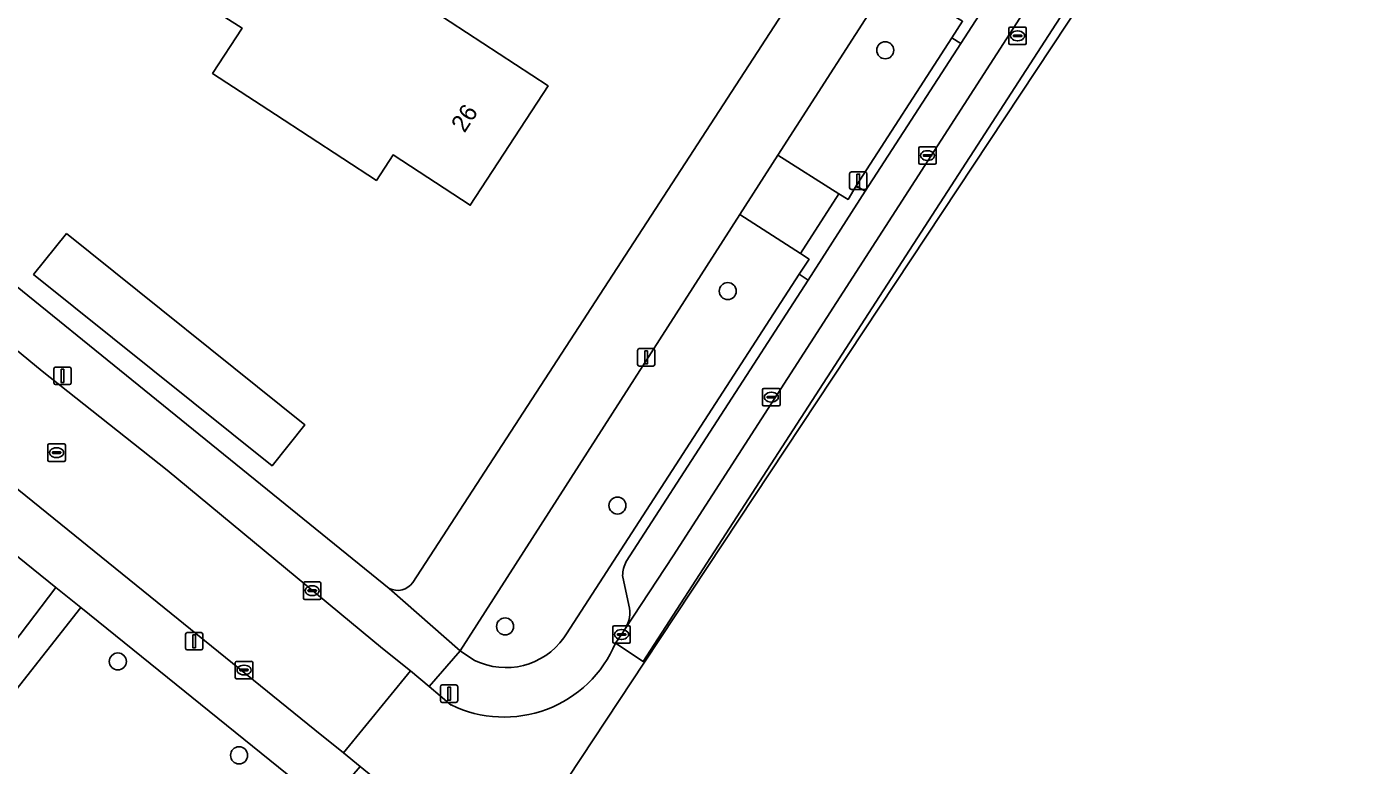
# Model space of a CAD drawing. Extents: x 161139 to 161601, y 381708 to 382245.
# Drawn here: x 161408.5 to 161485.3, y 381886.9 to 381929.2 of the extents above; entities that cross this region are included whole.
import ezdxf

# ---------------------------------------------------------------- set-up
doc = ezdxf.new("R2010")
doc.units = 0
for name, color, linetype in [('IMGEO_Boom', 7, 'Continuous'), ('IMGEO_Erf', 7, 'Continuous'), ('IMGEO_Groenvoorziening', 7, 'Continuous'), ('IMGEO_Kolk', 7, 'Continuous'), ('IMGEO_Lichtmast', 7, 'Continuous'), ('IMGEO_Pand', 7, 'Continuous'), ('IMGEO_Pand_nummerreeks', 7, 'Continuous'), ('IMGEO_Parkeervlak_open', 7, 'Continuous'), ('IMGEO_Rijbaan_lokaal_gesloten', 7, 'Continuous'), ('IMGEO_Rijbaan_lokaal_open', 7, 'Continuous'), ('IMGEO_Rioolput', 7, 'Continuous'), ('IMGEO_Voetpad_open', 7, 'Continuous')]:
    doc.layers.add(name, color=color, linetype=linetype)

msp = doc.modelspace()

# ---------------------------------------------------------------- linework, layer by layer
at = {"layer": 'IMGEO_Boom'}
for centre in [(161457.757, 381927.835), (161448.728, 381914.031), (161442.404, 381901.737), (161435.96, 381894.811), (161413.761, 381892.803), (161420.709, 381887.423)]:
    msp.add_circle(centre, 0.489, dxfattribs=at)
at = {"layer": 'IMGEO_Erf'}
for points in [[(161301.893, 382073.339), (161290.838, 382055.877), (161287.538, 382048.363), (161285.187, 382041.077), (161283.628, 382034.817), (161278.294, 382002.287), (161281.877, 382000), (161299.823, 381988.353), (161310.674, 381981.109), (161322.611, 381973.432), (161322.712, 381973.551), (161378.924, 381936.994), (161385.641, 381932.206), (161392.817, 381926.552), (161429.313, 381896.994)], [(161430.666, 381897.334), (161474.804, 381965.241), (161421.048, 382000)]]:
    msp.add_lwpolyline(points, dxfattribs=at)
for points in [[(161419.303, 381942.671), (161421.878, 381940.989), (161432.947, 381933.757), (161430.94, 381930.685), (161438.43, 381925.79), (161433.961, 381918.951), (161429.542, 381921.839), (161428.584, 381920.374), (161422.791, 381924.16), (161419.192, 381926.512), (161420.883, 381929.103), (161416.127, 381932.149), (161417.632, 381934.492), (161415.057, 381936.174)], [(161410.809, 381917.337), (161424.483, 381906.363), (161422.601, 381904.018), (161408.927, 381914.992)]]:
    msp.add_lwpolyline(points, close=True, dxfattribs=at)
msp.add_arc((161429.799, 381897.922), 1.048, 242.36645, 325.84549, dxfattribs=at)
at = {"layer": 'IMGEO_Groenvoorziening'}
msp.add_lwpolyline([(161455.625, 381919.283), (161456.096, 381920.062), (161461.576, 381928.548), (161462.19, 381929.494), (161461.612, 381929.854), (161458.183, 381932.073), (161451.6, 381921.815), (161455.089, 381919.607)], close=True, dxfattribs=at)
for points in [[(161452.819, 381915.007), (161453.392, 381915.857), (161452.891, 381916.189), (161449.423, 381918.424), (161433.377, 381893.414), (161434.212, 381892.863)], [(161410.212, 381897.05), (161384.887, 381917.504), (161384.753, 381917.612)], [(161439.331, 381894.161), (161439.478, 381894.385), (161452.819, 381915.007)], [(161396.293, 381878.738), (161410.212, 381897.05)], [(161425.633, 381884.432), (161423.964, 381885.944), (161411.648, 381895.891), (161396.286, 381876.416), (161398.229, 381877.051), (161404.489, 381875.181), (161404.584, 381875.499), (161407.805, 381886.188), (161423.433, 381881.545), (161420.059, 381870.284), (161418.513, 381865.051), (161414.917, 381852.938), (161413.344, 381847.686), (161410.014, 381836.444), (161394.402, 381841.083), (161397.689, 381852.301)]]:
    msp.add_lwpolyline(points, dxfattribs=at)
msp.add_arc((161436.005, 381896.536), 4.087, 243.97976, 324.47691, dxfattribs=at)
at = {"layer": 'IMGEO_Kolk'}
for p, q in [((161459.676, 381921.374), (161459.676, 381922.226)), ((161459.751, 381922.3), (161460.603, 381922.3)), ((161459.935, 381921.794), (161459.935, 381921.806)), ((161460.373, 381921.757), (161459.975, 381921.757)), ((161459.978, 381921.843), (161460.376, 381921.843)), ((161460.164, 381922.08), (161460.189, 381922.08)), ((161460.419, 381921.806), (161460.419, 381921.794)), ((161460.677, 381922.226), (161460.677, 381921.374)), ((161460.603, 381921.3), (161459.751, 381921.3)), ((161460.187, 381921.52), (161460.162, 381921.52)), ((161450.725, 381907.526), (161450.725, 381908.378)), ((161450.8, 381908.452), (161451.652, 381908.452)), ((161450.984, 381907.946), (161450.984, 381907.958)), ((161451.422, 381907.909), (161451.024, 381907.909)), ((161451.027, 381907.995), (161451.425, 381907.995)), ((161451.213, 381908.232), (161451.238, 381908.232)), ((161451.468, 381907.958), (161451.468, 381907.946)), ((161451.726, 381908.378), (161451.726, 381907.526)), ((161451.652, 381907.452), (161450.8, 381907.452)), ((161451.236, 381907.672), (161451.211, 381907.672)), ((161424.402, 381896.433), (161424.402, 381897.285)), ((161424.477, 381897.359), (161425.329, 381897.359)), ((161425.403, 381897.285), (161425.403, 381896.433)), ((161424.661, 381896.853), (161424.661, 381896.865)), ((161425.099, 381896.816), (161424.701, 381896.816)), ((161424.704, 381896.902), (161425.102, 381896.902)), ((161424.913, 381896.579), (161424.888, 381896.579)), ((161424.89, 381897.139), (161424.915, 381897.139)), ((161425.145, 381896.865), (161425.145, 381896.853)), ((161425.329, 381896.359), (161424.477, 381896.359)), ((161442.215, 381894.849), (161443.067, 381894.849)), ((161442.14, 381893.923), (161442.14, 381894.775)), ((161442.399, 381894.343), (161442.399, 381894.355)), ((161442.837, 381894.306), (161442.439, 381894.306)), ((161442.442, 381894.392), (161442.84, 381894.392)), ((161442.628, 381894.629), (161442.653, 381894.629)), ((161442.883, 381894.355), (161442.883, 381894.343)), ((161443.141, 381894.775), (161443.141, 381893.923)), ((161443.067, 381893.849), (161442.215, 381893.849)), ((161442.651, 381894.069), (161442.626, 381894.069)), ((161420.495, 381891.884), (161420.495, 381892.736)), ((161420.57, 381892.81), (161421.422, 381892.81)), ((161420.983, 381892.59), (161421.008, 381892.59)), ((161421.496, 381892.736), (161421.496, 381891.884)), ((161421.422, 381891.81), (161420.57, 381891.81)), ((161420.754, 381892.304), (161420.754, 381892.316)), ((161421.192, 381892.267), (161420.794, 381892.267)), ((161420.797, 381892.353), (161421.195, 381892.353)), ((161421.006, 381892.03), (161420.981, 381892.03)), ((161421.238, 381892.316), (161421.238, 381892.304))]:
    msp.add_line(p, q, dxfattribs=at)
for points in [[(161459.676, 381921.374), (161459.676, 381922.226)], [(161459.751, 381922.3), (161460.603, 381922.3)], [(161460.677, 381922.226), (161460.677, 381921.374)], [(161460.603, 381921.3), (161459.751, 381921.3)], [(161450.725, 381907.526), (161450.725, 381908.378)], [(161450.8, 381908.452), (161451.652, 381908.452)], [(161451.726, 381908.378), (161451.726, 381907.526)], [(161451.652, 381907.452), (161450.8, 381907.452)], [(161424.402, 381896.433), (161424.402, 381897.285)], [(161424.477, 381897.359), (161425.329, 381897.359)], [(161425.403, 381897.285), (161425.403, 381896.433)], [(161425.329, 381896.359), (161424.477, 381896.359)], [(161442.215, 381894.849), (161443.067, 381894.849)], [(161442.14, 381893.923), (161442.14, 381894.775)], [(161443.141, 381894.775), (161443.141, 381893.923)], [(161443.067, 381893.849), (161442.215, 381893.849)], [(161420.495, 381891.884), (161420.495, 381892.736)], [(161420.57, 381892.81), (161421.422, 381892.81)], [(161421.496, 381892.736), (161421.496, 381891.884)], [(161421.422, 381891.81), (161420.57, 381891.81)]]:
    msp.add_lwpolyline(points, dxfattribs=at)
for centre, radius, start, end in [((161459.753, 381922.224), 0.0765, 91.55205, 178.44795), ((161459.753, 381922.224), 0.0765, 91.55205, 178.44795), ((161459.975, 381921.803), 0.0403, 85.87752, 175.75265), ((161459.972, 381921.793), 0.0366, 178.93798, 274.71019), ((161460.376, 381921.8), 0.043, 264.86636, 352.45326), ((161460.38, 381921.805), 0.0386, 1.73085, 96.63898), ((161460.601, 381922.224), 0.0765, 1.55205, 88.44795), ((161460.601, 381922.224), 0.0765, 1.55205, 88.44795), ((161459.753, 381921.376), 0.0765, 181.55205, 268.44795), ((161459.753, 381921.376), 0.0765, 181.55205, 268.44795), ((161460.601, 381921.376), 0.0765, 271.55205, 358.44795), ((161460.601, 381921.376), 0.0765, 271.55205, 358.44795), ((161450.802, 381908.376), 0.0765, 91.55205, 178.44795), ((161450.802, 381908.376), 0.0765, 91.55205, 178.44795), ((161451.024, 381907.955), 0.0403, 85.87752, 175.75265), ((161451.021, 381907.945), 0.0366, 178.93798, 274.71019), ((161451.425, 381907.952), 0.043, 264.86636, 352.45326), ((161451.429, 381907.957), 0.0386, 1.73085, 96.63898), ((161451.65, 381908.376), 0.0765, 1.55205, 88.44795), ((161451.65, 381908.376), 0.0765, 1.55205, 88.44795), ((161450.802, 381907.528), 0.0765, 181.55205, 268.44795), ((161450.802, 381907.528), 0.0765, 181.55205, 268.44795), ((161451.65, 381907.528), 0.0765, 271.55205, 358.44795), ((161451.65, 381907.528), 0.0765, 271.55205, 358.44795), ((161424.479, 381897.283), 0.0765, 91.55205, 178.44795), ((161424.479, 381897.283), 0.0765, 91.55205, 178.44795), ((161425.327, 381897.283), 0.0765, 1.55205, 88.44795), ((161425.327, 381897.283), 0.0765, 1.55205, 88.44795), ((161424.479, 381896.435), 0.0765, 181.55205, 268.44795), ((161424.479, 381896.435), 0.0765, 181.55205, 268.44795), ((161424.701, 381896.862), 0.0403, 85.87752, 175.75265), ((161424.698, 381896.852), 0.0366, 178.93798, 274.71019), ((161425.102, 381896.859), 0.043, 264.86636, 352.45326), ((161425.106, 381896.864), 0.0386, 1.73085, 96.63898), ((161425.327, 381896.435), 0.0765, 271.55205, 358.44795), ((161425.327, 381896.435), 0.0765, 271.55205, 358.44795), ((161442.217, 381894.773), 0.0765, 91.55205, 178.44795), ((161442.217, 381894.773), 0.0765, 91.55205, 178.44795), ((161443.065, 381894.773), 0.0765, 1.55205, 88.44795), ((161443.065, 381894.773), 0.0765, 1.55205, 88.44795), ((161442.439, 381894.352), 0.0403, 85.87752, 175.75265), ((161442.436, 381894.342), 0.0366, 178.93798, 274.71019), ((161442.84, 381894.349), 0.043, 264.86636, 352.45326), ((161442.844, 381894.354), 0.0386, 1.73085, 96.63898), ((161442.217, 381893.925), 0.0765, 181.55205, 268.44795), ((161442.217, 381893.925), 0.0765, 181.55205, 268.44795), ((161443.065, 381893.925), 0.0765, 271.55205, 358.44795), ((161443.065, 381893.925), 0.0765, 271.55205, 358.44795), ((161420.572, 381892.734), 0.0765, 91.55205, 178.44795), ((161420.572, 381892.734), 0.0765, 91.55205, 178.44795), ((161421.42, 381892.734), 0.0765, 1.55205, 88.44795), ((161421.42, 381892.734), 0.0765, 1.55205, 88.44795), ((161420.572, 381891.886), 0.0765, 181.55205, 268.44795), ((161420.572, 381891.886), 0.0765, 181.55205, 268.44795), ((161420.794, 381892.313), 0.0403, 85.87752, 175.75265), ((161420.791, 381892.303), 0.0366, 178.93798, 274.71019), ((161421.195, 381892.31), 0.043, 264.86636, 352.45326), ((161421.199, 381892.315), 0.0386, 1.73085, 96.63898), ((161421.42, 381891.886), 0.0765, 271.55205, 358.44795), ((161421.42, 381891.886), 0.0765, 271.55205, 358.44795)]:
    msp.add_arc(centre, radius, start, end, dxfattribs=at)
for centre, major_axis, ratio, start_param, end_param in [((161460.163, 381921.8), (-0.387, 0.002), 0.722429, 4.712389, 7.853982), ((161460.188, 381921.8), (-0.39, 0.002), 0.717154, 1.570796, 4.712389), ((161451.212, 381907.952), (-0.387, 0.002), 0.722429, 4.712389, 7.853982), ((161451.237, 381907.952), (-0.39, 0.002), 0.717154, 1.570796, 4.712389), ((161424.889, 381896.859), (-0.387, 0.002), 0.722429, 4.712389, 7.853982), ((161424.914, 381896.859), (-0.39, 0.002), 0.717154, 1.570796, 4.712389), ((161442.627, 381894.349), (-0.387, 0.002), 0.722429, 4.712389, 7.853982), ((161442.652, 381894.349), (-0.39, 0.002), 0.717154, 1.570796, 4.712389), ((161420.982, 381892.31), (-0.387, 0.002), 0.722429, 4.712389, 7.853982), ((161421.007, 381892.31), (-0.39, 0.002), 0.717154, 1.570796, 4.712389)]:
    msp.add_ellipse(centre, major_axis=major_axis, ratio=ratio, start_param=start_param, end_param=end_param, dxfattribs=at)
at = {"layer": 'IMGEO_Lichtmast'}
for p, q in [((161455.713, 381919.959), (161455.713, 381920.759)), ((161455.713, 381920.759), (161455.713, 381919.959)), ((161455.813, 381920.859), (161456.603, 381920.859)), ((161456.603, 381920.859), (161455.813, 381920.859)), ((161456.703, 381920.759), (161456.703, 381919.959)), ((161456.703, 381919.959), (161456.703, 381920.759)), ((161456.603, 381919.859), (161455.813, 381919.859)), ((161455.813, 381919.859), (161456.603, 381919.859)), ((161443.554, 381909.832), (161443.554, 381910.632)), ((161443.554, 381910.632), (161443.554, 381909.832)), ((161443.654, 381910.732), (161444.444, 381910.732)), ((161444.444, 381910.732), (161443.654, 381910.732)), ((161444.544, 381910.632), (161444.544, 381909.832)), ((161444.544, 381909.832), (161444.544, 381910.632)), ((161410.091, 381908.774), (161410.091, 381909.574)), ((161410.091, 381909.574), (161410.091, 381908.774)), ((161410.191, 381909.674), (161410.981, 381909.674)), ((161410.981, 381909.674), (161410.191, 381909.674)), ((161411.081, 381909.574), (161411.081, 381908.774)), ((161411.081, 381908.774), (161411.081, 381909.574)), ((161444.444, 381909.732), (161443.654, 381909.732)), ((161443.654, 381909.732), (161444.444, 381909.732)), ((161410.981, 381908.674), (161410.191, 381908.674)), ((161410.191, 381908.674), (161410.981, 381908.674)), ((161417.64, 381893.561), (161417.64, 381894.361)), ((161417.64, 381894.361), (161417.64, 381893.561)), ((161417.74, 381894.461), (161418.53, 381894.461)), ((161418.53, 381894.461), (161417.74, 381894.461)), ((161418.63, 381894.361), (161418.63, 381893.561)), ((161418.63, 381893.561), (161418.63, 381894.361)), ((161418.53, 381893.461), (161417.74, 381893.461)), ((161417.74, 381893.461), (161418.53, 381893.461)), ((161432.254, 381890.556), (161432.254, 381891.356)), ((161432.254, 381891.356), (161432.254, 381890.556)), ((161432.354, 381891.456), (161433.144, 381891.456)), ((161433.144, 381891.456), (161432.354, 381891.456)), ((161433.244, 381891.356), (161433.244, 381890.556)), ((161433.244, 381890.556), (161433.244, 381891.356)), ((161433.144, 381890.456), (161432.354, 381890.456)), ((161432.354, 381890.456), (161433.144, 381890.456))]:
    msp.add_line(p, q, dxfattribs=at)
for points in [[(161456.133, 381920.734), (161456.283, 381920.734), (161456.283, 381919.984), (161456.133, 381919.984), (161456.133, 381920.734)], [(161443.974, 381910.607), (161444.124, 381910.607), (161444.124, 381909.857), (161443.974, 381909.857), (161443.974, 381910.607)], [(161410.511, 381909.549), (161410.661, 381909.549), (161410.661, 381908.799), (161410.511, 381908.799), (161410.511, 381909.549)], [(161418.06, 381894.336), (161418.21, 381894.336), (161418.21, 381893.586), (161418.06, 381893.586), (161418.06, 381894.336)], [(161432.674, 381891.331), (161432.824, 381891.331), (161432.824, 381890.581), (161432.674, 381890.581), (161432.674, 381891.331)]]:
    msp.add_lwpolyline(points, dxfattribs=at)
for centre, start, end in [((161455.813, 381920.759), 90, 180), ((161455.813, 381920.759), 90, 180), ((161456.603, 381920.759), 0, 90), ((161456.603, 381920.759), 360, 90), ((161455.813, 381919.959), 180, 270), ((161455.813, 381919.959), 180, 270), ((161456.603, 381919.959), 270, 0), ((161456.603, 381919.959), 270, 0), ((161443.654, 381910.632), 90, 180), ((161443.654, 381910.632), 90, 180), ((161444.444, 381910.632), 0, 90), ((161444.444, 381910.632), 360, 90), ((161410.191, 381909.574), 90, 180), ((161410.191, 381909.574), 90, 180), ((161410.981, 381909.574), 0, 90), ((161410.981, 381909.574), 360, 90), ((161443.654, 381909.832), 180, 270), ((161443.654, 381909.832), 180, 270), ((161444.444, 381909.832), 270, 0), ((161444.444, 381909.832), 270, 0), ((161410.191, 381908.774), 180, 270), ((161410.191, 381908.774), 180, 270), ((161410.981, 381908.774), 270, 0), ((161410.981, 381908.774), 270, 0), ((161417.74, 381894.361), 90, 180), ((161417.74, 381894.361), 90, 180), ((161418.53, 381894.361), 0, 90), ((161418.53, 381894.361), 360, 90), ((161417.74, 381893.561), 180, 270), ((161417.74, 381893.561), 180, 270), ((161418.53, 381893.561), 270, 0), ((161418.53, 381893.561), 270, 0), ((161432.354, 381891.356), 90, 180), ((161432.354, 381891.356), 90, 180), ((161433.144, 381891.356), 0, 90), ((161433.144, 381891.356), 360, 90), ((161432.354, 381890.556), 180, 270), ((161432.354, 381890.556), 180, 270), ((161433.144, 381890.556), 270, 0), ((161433.144, 381890.556), 270, 0)]:
    msp.add_arc(centre, 0.1, start, end, dxfattribs=at)
at = {"layer": 'IMGEO_Pand'}
for points in [[(161430.94, 381930.685), (161432.947, 381933.757), (161421.878, 381940.989), (161419.303, 381942.671), (161415.057, 381936.174), (161417.632, 381934.492), (161416.127, 381932.149), (161420.883, 381929.103), (161419.192, 381926.512), (161422.791, 381924.16), (161428.584, 381920.374), (161429.542, 381921.839), (161433.961, 381918.951), (161438.43, 381925.79)], [(161410.809, 381917.337), (161408.927, 381914.992), (161422.601, 381904.018), (161424.483, 381906.363)]]:
    msp.add_lwpolyline(points, close=True, dxfattribs=at)
at = {"layer": 'IMGEO_Parkeervlak_open'}
for points in [[(161442.845, 381894.672), (161445.595, 381898.855), (161482.323, 381955.826)], [(161478.765, 381954.039), (161473.808, 381946.346), (161470.887, 381941.819), (161465.235, 381933.121), (161462.089, 381928.215), (161456.613, 381919.75), (161453.345, 381914.652), (161442.912, 381898.524)], [(161442.701, 381897.727), (161443.056, 381896.028)]]:
    msp.add_lwpolyline(points, dxfattribs=at)
for centre, radius, start, end in [((161444.285, 381897.734), 1.584, 150.08338, 180.25971), ((161441.317, 381895.604), 1.79, 328.61329, 13.69758)]:
    msp.add_arc(centre, radius, start, end, dxfattribs=at)
at = {"layer": 'IMGEO_Rijbaan_lokaal_gesloten'}
msp.add_lwpolyline([(161484.559, 381955.638), (161482.913, 381956.712), (161482.323, 381955.826), (161445.595, 381898.855), (161442.845, 381894.672), (161442.78, 381894.574), (161442.641, 381894.349), (161442.292, 381893.851), (161443.88, 381892.8)], close=True, dxfattribs=at)
at = {"layer": 'IMGEO_Rijbaan_lokaal_open'}
msp.add_lwpolyline([(161443.951, 381892.753), (161485.274, 381955.176), (161484.559, 381955.638), (161443.88, 381892.8)], close=True, dxfattribs=at)
for points in [[(161372.037, 381930.857), (161375.083, 381928.811), (161386.448, 381920.091), (161391.403, 381916.091), (161394.957, 381913.221), (161399.947, 381909.192), (161404.152, 381905.797), (161425.057, 381888.885), (161426.69, 381887.564), (161430.53, 381892.26), (161428.93, 381893.541), (161416.582, 381903.762), (161409.42, 381909.443), (161405.146, 381912.95), (161401.483, 381915.955), (161397.742, 381918.904), (161394.58, 381921.397), (161388.533, 381926.301), (161384.971, 381929.006), (161381.728, 381931.469)], [(161396.286, 381876.416), (161411.648, 381895.891), (161410.212, 381897.05), (161396.293, 381878.738)], [(161433.526, 381873.069), (161436.65, 381881.725), (161443.951, 381892.753), (161443.88, 381892.8), (161442.292, 381893.851)], [(161432.872, 381890.307), (161431.607, 381891.362), (161430.53, 381892.26), (161426.69, 381887.564), (161427.654, 381886.777), (161430.98, 381884.061)]]:
    msp.add_lwpolyline(points, dxfattribs=at)
msp.add_arc((161435.898, 381896.555), 6.942, 244.15497, 337.07972, dxfattribs=at)
at = {"layer": 'IMGEO_Rioolput'}
for p, q in [((161464.842, 381928.235), (161464.842, 381929.087)), ((161464.917, 381929.161), (161465.769, 381929.161)), ((161465.101, 381928.655), (161465.101, 381928.667)), ((161465.539, 381928.618), (161465.141, 381928.618)), ((161465.144, 381928.704), (161465.542, 381928.704)), ((161465.33, 381928.941), (161465.355, 381928.941)), ((161465.585, 381928.667), (161465.585, 381928.655)), ((161465.843, 381929.087), (161465.843, 381928.235)), ((161465.769, 381928.161), (161464.917, 381928.161)), ((161465.353, 381928.381), (161465.328, 381928.381)), ((161409.75, 381904.344), (161409.75, 381905.196)), ((161409.825, 381905.27), (161410.677, 381905.27)), ((161410.238, 381905.05), (161410.263, 381905.05)), ((161410.751, 381905.196), (161410.751, 381904.344)), ((161410.677, 381904.27), (161409.825, 381904.27)), ((161410.009, 381904.764), (161410.009, 381904.776)), ((161410.447, 381904.727), (161410.049, 381904.727)), ((161410.052, 381904.813), (161410.45, 381904.813)), ((161410.261, 381904.49), (161410.236, 381904.49)), ((161410.493, 381904.776), (161410.493, 381904.764))]:
    msp.add_line(p, q, dxfattribs=at)
for points in [[(161464.842, 381928.235), (161464.842, 381929.087)], [(161464.917, 381929.161), (161465.769, 381929.161)], [(161465.843, 381929.087), (161465.843, 381928.235)], [(161465.769, 381928.161), (161464.917, 381928.161)], [(161409.75, 381904.344), (161409.75, 381905.196)], [(161409.825, 381905.27), (161410.677, 381905.27)], [(161410.751, 381905.196), (161410.751, 381904.344)], [(161410.677, 381904.27), (161409.825, 381904.27)]]:
    msp.add_lwpolyline(points, dxfattribs=at)
for centre, radius, start, end in [((161464.919, 381929.085), 0.0765, 91.55205, 178.44795), ((161464.919, 381929.085), 0.0765, 91.55205, 178.44795), ((161465.141, 381928.664), 0.0403, 85.87752, 175.75265), ((161465.138, 381928.654), 0.0366, 178.93798, 274.71019), ((161465.542, 381928.661), 0.043, 264.86636, 352.45326), ((161465.546, 381928.666), 0.0386, 1.73085, 96.63898), ((161465.767, 381929.085), 0.0765, 1.55205, 88.44795), ((161465.767, 381929.085), 0.0765, 1.55205, 88.44795), ((161464.919, 381928.237), 0.0765, 181.55205, 268.44795), ((161464.919, 381928.237), 0.0765, 181.55205, 268.44795), ((161465.767, 381928.237), 0.0765, 271.55205, 358.44795), ((161465.767, 381928.237), 0.0765, 271.55205, 358.44795), ((161409.827, 381905.194), 0.0765, 91.55205, 178.44795), ((161409.827, 381905.194), 0.0765, 91.55205, 178.44795), ((161410.675, 381905.194), 0.0765, 1.55205, 88.44795), ((161410.675, 381905.194), 0.0765, 1.55205, 88.44795), ((161409.827, 381904.346), 0.0765, 181.55205, 268.44795), ((161409.827, 381904.346), 0.0765, 181.55205, 268.44795), ((161410.049, 381904.773), 0.0403, 85.87752, 175.75265), ((161410.046, 381904.763), 0.0366, 178.93798, 274.71019), ((161410.45, 381904.77), 0.043, 264.86636, 352.45326), ((161410.454, 381904.775), 0.0386, 1.73085, 96.63898), ((161410.675, 381904.346), 0.0765, 271.55205, 358.44795), ((161410.675, 381904.346), 0.0765, 271.55205, 358.44795)]:
    msp.add_arc(centre, radius, start, end, dxfattribs=at)
for centre, major_axis, ratio, start_param, end_param in [((161465.329, 381928.661), (-0.387, 0.002), 0.722429, 4.712389, 7.853982), ((161465.354, 381928.661), (-0.39, 0.002), 0.717154, 1.570796, 4.712389), ((161410.237, 381904.77), (-0.387, 0.002), 0.722429, 4.712389, 7.853982), ((161410.262, 381904.77), (-0.39, 0.002), 0.717154, 1.570796, 4.712389)]:
    msp.add_ellipse(centre, major_axis=major_axis, ratio=ratio, start_param=start_param, end_param=end_param, dxfattribs=at)
at = {"layer": 'IMGEO_Voetpad_open'}
for points in [[(161466.851, 381945.579), (161468.743, 381948.527), (161478.068, 381963.057), (161474.804, 381965.241), (161430.666, 381897.334)], [(161429.313, 381896.994), (161433.377, 381893.414), (161449.423, 381918.424), (161451.6, 381921.815), (161458.183, 381932.073), (161460.162, 381935.157), (161466.851, 381945.579)], [(161381.728, 381931.469), (161384.971, 381929.006), (161388.533, 381926.301), (161394.58, 381921.397), (161397.742, 381918.904), (161401.483, 381915.955), (161405.146, 381912.95), (161409.42, 381909.443), (161416.582, 381903.762), (161428.93, 381893.541), (161430.53, 381892.26), (161431.607, 381891.362), (161433.377, 381893.414), (161429.313, 381896.994), (161392.817, 381926.552), (161385.641, 381932.206)], [(161381.52, 381920.223), (161384.753, 381917.612), (161384.887, 381917.504), (161410.212, 381897.05), (161411.648, 381895.891), (161423.964, 381885.944), (161425.633, 381884.432), (161427.654, 381886.777), (161426.69, 381887.564), (161425.057, 381888.885), (161404.152, 381905.797)], [(161453.345, 381914.652), (161452.819, 381915.007), (161439.478, 381894.385), (161439.331, 381894.161)], [(161442.912, 381898.524), (161453.345, 381914.652)], [(161443.056, 381896.028), (161442.701, 381897.727)], [(161442.292, 381893.851), (161442.641, 381894.349), (161442.78, 381894.574), (161442.845, 381894.672)], [(161434.212, 381892.863), (161433.377, 381893.414), (161431.607, 381891.362), (161432.872, 381890.307)]]:
    msp.add_lwpolyline(points, dxfattribs=at)
for points in [[(161464.734, 381933.448), (161464.222, 381932.663), (161463.677, 381933.019), (161461.612, 381929.854), (161462.19, 381929.494), (161461.576, 381928.548), (161462.089, 381928.215), (161465.235, 381933.121)], [(161461.576, 381928.548), (161456.096, 381920.062), (161456.613, 381919.75), (161462.089, 381928.215)], [(161455.089, 381919.607), (161451.6, 381921.815), (161449.423, 381918.424), (161452.891, 381916.189)], [(161453.345, 381914.652), (161456.613, 381919.75), (161456.096, 381920.062), (161455.625, 381919.283), (161455.089, 381919.607), (161452.891, 381916.189), (161453.392, 381915.857), (161452.819, 381915.007)]]:
    msp.add_lwpolyline(points, close=True, dxfattribs=at)
for centre, radius, start, end in [((161444.285, 381897.734), 1.584, 150.08338, 180.25971), ((161429.799, 381897.922), 1.048, 242.36645, 325.84549), ((161441.317, 381895.604), 1.79, 328.61329, 13.69758), ((161436.005, 381896.536), 4.087, 243.97976, 324.47691), ((161435.898, 381896.555), 6.942, 244.15497, 337.07972)]:
    msp.add_arc(centre, radius, start, end, dxfattribs=at)

# ---------------------------------------------------------------- texts
at = {"layer": 'IMGEO_Pand_nummerreeks'}
msp.add_text('26', height=1, rotation=56.83741, dxfattribs=at).set_placement((161433.634, 381923.058))

doc.saveas('drawing.dxf')
